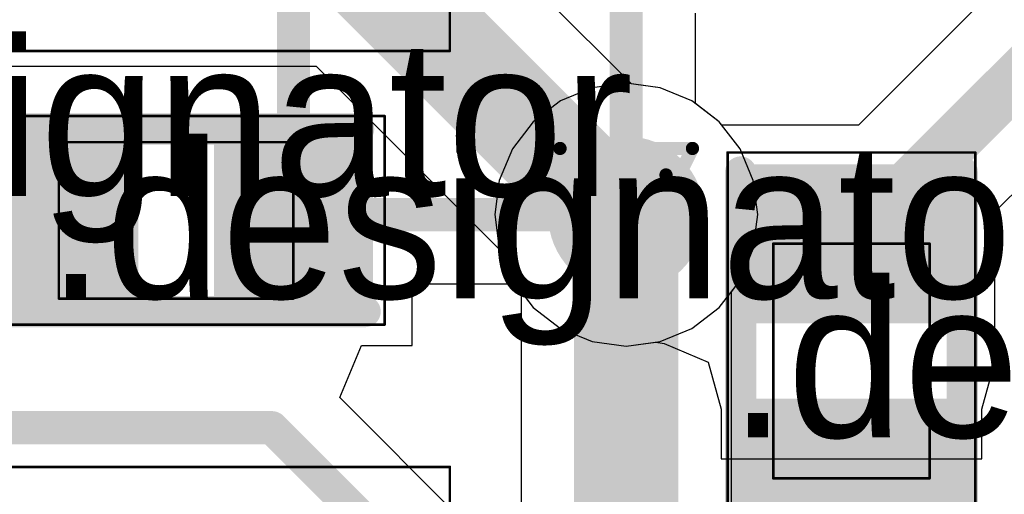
# Model space of a CAD drawing. Header units: millimetres. Extents: x 138 to 555, y 26 to 334.
# Tile 450 of 656: x 226.92 to 230.7, y 304.56 to 306.38. Entities that reach past the tile are written whole.
import ezdxf

# ---------------------------------------------------------------- set-up
doc = ezdxf.new("R2010")
doc.units = ezdxf.units.MM
for name, color, linetype in [('BottomLayer', 5, 'Continuous'), ('DrillDrawing', 1, 'Continuous'), ('Mechanical20', 56, 'Continuous'), ('Mechanical27', 56, 'Continuous'), ('MidLayer1', 16, 'Continuous'), ('MidLayer2', 76, 'Continuous'), ('MidLayer3', 90, 'Continuous'), ('MidLayer4', 156, 'Continuous'), ('MultiLayer', 9, 'Continuous'), ('TopLayer', 1, 'Continuous'), ('TopOverlay', 2, 'Continuous'), ('TopPaste', 8, 'Continuous'), ('TopSolder', 216, 'Continuous'), ('ViaHoleLayer', 16, 'Continuous')]:
    doc.layers.add(name, color=color, linetype=linetype)

# ---------------------------------------------------------------- blocks, each defined once
blk = doc.blocks.new('MIC_HCLGA_3X4X1_4LD_541')
at = {"layer": 'Mechanical20', "const_width": 0.01}
for points in [[(-1.75, 2.25), (-1.75, -2.25)], [(1.75, -2.25), (-1.75, -2.25)]]:
    blk.add_lwpolyline(points, dxfattribs=at)
at = {"layer": 'Mechanical20', "const_width": 0.005}
blk.add_lwpolyline([(-1.7525, -2.25, 1), (-1.7475, -2.25, 1)], format="xyb", close=True, dxfattribs=at)
blk.add_lwpolyline([(-1.7525, -2.25, 1), (-1.7475, -2.25, 1)], format="xyb", close=True, dxfattribs=at)
blk = doc.blocks.new('MIC_HCLGA_3X4X1_4LD_542')
at = {"layer": 'Mechanical20', "const_width": 0.01}
for points in [[(1.75, -2.25), (1.75, 2.25)], [(-1.75, -2.25), (1.75, -2.25)]]:
    blk.add_lwpolyline(points, dxfattribs=at)
at = {"layer": 'Mechanical20', "const_width": 0.005}
blk.add_lwpolyline([(1.7475, -2.25, 1), (1.7525, -2.25, 1)], format="xyb", close=True, dxfattribs=at)
blk.add_lwpolyline([(1.7475, -2.25, 1), (1.7525, -2.25, 1)], format="xyb", close=True, dxfattribs=at)
blk = doc.blocks.new('R0402_756')
at = {"layer": 'Mechanical20', "const_width": 0.01}
for points in [[(-0.8, -0.475), (-0.8, 0.475)], [(0.8, 0.475), (-0.8, 0.475)], [(0.8, -0.475), (0.8, 0.475)], [(0.8, -0.475), (-0.8, -0.475)]]:
    blk.add_lwpolyline(points, dxfattribs=at)
at = {"layer": 'Mechanical20', "const_width": 0.005}
for points in [[(-0.8025, 0.475, 1), (-0.7975, 0.475, 1)], [(-0.8025, 0.475, 1), (-0.7975, 0.475, 1)], [(0.7975, 0.475, 1), (0.8025, 0.475, 1)], [(0.7975, 0.475, 1), (0.8025, 0.475, 1)], [(-0.8025, -0.475, 1), (-0.7975, -0.475, 1)], [(-0.8025, -0.475, 1), (-0.7975, -0.475, 1)], [(0.7975, -0.475, 1), (0.8025, -0.475, 1)], [(0.7975, -0.475, 1), (0.8025, -0.475, 1)]]:
    blk.add_lwpolyline(points, format="xyb", close=True, dxfattribs=at)
at = {"layer": 'Mechanical27', "const_width": 0.01}
for points in [[(-0.45, -0.3), (-0.45, 0.3)], [(0.45, 0.3), (-0.45, 0.3)], [(0.45, -0.3), (0.45, 0.3)], [(0.45, -0.3), (-0.45, -0.3)]]:
    blk.add_lwpolyline(points, dxfattribs=at)
at = {"layer": 'Mechanical27', "const_width": 0.005}
for points in [[(-0.4525, 0.3, 1), (-0.4475, 0.3, 1)], [(-0.4525, 0.3, 1), (-0.4475, 0.3, 1)], [(0.4475, 0.3, 1), (0.4525, 0.3, 1)], [(0.4475, 0.3, 1), (0.4525, 0.3, 1)], [(-0.4525, -0.3, 1), (-0.4475, -0.3, 1)], [(-0.4525, -0.3, 1), (-0.4475, -0.3, 1)], [(0.4475, -0.3, 1), (0.4525, -0.3, 1)], [(0.4475, -0.3, 1), (0.4525, -0.3, 1)]]:
    blk.add_lwpolyline(points, format="xyb", close=True, dxfattribs=at)
at = {"layer": 'TopLayer'}
for points in [[(-0.195, -0.35), (-0.195, 0.35), (-0.705, -0.35), (-0.705, 0.35)], [(0.705, -0.35), (0.705, 0.35), (0.195, -0.35), (0.195, 0.35)]]:
    blk.add_solid(points, dxfattribs=at)
at = {"layer": 'TopOverlay', "const_width": 0.12}
for points in [[(0.7, 0.425), (-0.725, 0.425)], [(0.725, -0.425), (-0.725, -0.425)]]:
    blk.add_lwpolyline(points, dxfattribs=at)
at = {"layer": 'TopOverlay', "const_width": 0.06}
for points in [[(-0.755, 0.425, 1), (-0.695, 0.425, 1)], [(0.67, 0.425, 1), (0.73, 0.425, 1)], [(-0.755, -0.425, 1), (-0.695, -0.425, 1)], [(0.695, -0.425, 1), (0.755, -0.425, 1)]]:
    blk.add_lwpolyline(points, format="xyb", close=True, dxfattribs=at)
at = {"layer": 'TopPaste'}
for points in [[(-0.195, -0.35), (-0.195, 0.35), (-0.705, -0.35), (-0.705, 0.35)], [(0.705, -0.35), (0.705, 0.35), (0.195, -0.35), (0.195, 0.35)]]:
    blk.add_solid(points, dxfattribs=at)
at = {"layer": 'TopSolder'}
for points in [[(-0.145, -0.4), (-0.145, 0.4), (-0.755, -0.4), (-0.755, 0.4)], [(0.755, -0.4), (0.755, 0.4), (0.145, -0.4), (0.145, 0.4)]]:
    blk.add_solid(points, dxfattribs=at)
blk = doc.blocks.new('C0402_930')
at = {"layer": 'Mechanical20', "const_width": 0.01}
for points in [[(-0.8, 0.4), (0.8, 0.4)], [(-0.8, -0.4), (-0.8, 0.4)], [(0.8, -0.4), (0.8, 0.4)], [(-0.8, -0.4), (0.8, -0.4)]]:
    blk.add_lwpolyline(points, dxfattribs=at)
at = {"layer": 'Mechanical20', "const_width": 0.005}
for points in [[(-0.8025, 0.4, 1), (-0.7975, 0.4, 1)], [(-0.8025, 0.4, 1), (-0.7975, 0.4, 1)], [(0.7975, 0.4, 1), (0.8025, 0.4, 1)], [(0.7975, 0.4, 1), (0.8025, 0.4, 1)], [(-0.8025, -0.4, 1), (-0.7975, -0.4, 1)], [(-0.8025, -0.4, 1), (-0.7975, -0.4, 1)], [(0.7975, -0.4, 1), (0.8025, -0.4, 1)], [(0.7975, -0.4, 1), (0.8025, -0.4, 1)]]:
    blk.add_lwpolyline(points, format="xyb", close=True, dxfattribs=at)
at = {"layer": 'Mechanical27', "const_width": 0.01}
for points in [[(-0.45, 0.3), (0.45, 0.3)], [(-0.45, -0.3), (-0.45, 0.3)], [(0.45, -0.3), (0.45, 0.3)], [(-0.45, -0.3), (0.45, -0.3)]]:
    blk.add_lwpolyline(points, dxfattribs=at)
at = {"layer": 'Mechanical27', "const_width": 0.005}
for points in [[(-0.4525, 0.3, 1), (-0.4475, 0.3, 1)], [(-0.4525, 0.3, 1), (-0.4475, 0.3, 1)], [(0.4475, 0.3, 1), (0.4525, 0.3, 1)], [(0.4475, 0.3, 1), (0.4525, 0.3, 1)], [(-0.4525, -0.3, 1), (-0.4475, -0.3, 1)], [(-0.4525, -0.3, 1), (-0.4475, -0.3, 1)], [(0.4475, -0.3, 1), (0.4525, -0.3, 1)], [(0.4475, -0.3, 1), (0.4525, -0.3, 1)]]:
    blk.add_lwpolyline(points, format="xyb", close=True, dxfattribs=at)
at = {"layer": 'TopLayer'}
for points in [[(-0.195, -0.28), (-0.195, 0.28), (-0.705, -0.28), (-0.705, 0.28)], [(0.705, -0.28), (0.705, 0.28), (0.195, -0.28), (0.195, 0.28)]]:
    blk.add_solid(points, dxfattribs=at)
at = {"layer": 'TopOverlay', "const_width": 0.12}
for points in [[(-0.725, 0.35), (0.7, 0.35)], [(-0.725, -0.35), (0.725, -0.35)]]:
    blk.add_lwpolyline(points, dxfattribs=at)
at = {"layer": 'TopOverlay', "const_width": 0.06}
for points in [[(-0.755, 0.35, 1), (-0.695, 0.35, 1)], [(0.67, 0.35, 1), (0.73, 0.35, 1)], [(-0.755, -0.35, 1), (-0.695, -0.35, 1)], [(0.695, -0.35, 1), (0.755, -0.35, 1)]]:
    blk.add_lwpolyline(points, format="xyb", close=True, dxfattribs=at)
at = {"layer": 'TopPaste'}
for points in [[(-0.195, -0.28), (-0.195, 0.28), (-0.705, -0.28), (-0.705, 0.28)], [(0.705, -0.28), (0.705, 0.28), (0.195, -0.28), (0.195, 0.28)]]:
    blk.add_solid(points, dxfattribs=at)
at = {"layer": 'TopSolder'}
for points in [[(-0.145, -0.33), (-0.145, 0.33), (-0.755, -0.33), (-0.755, 0.33)], [(0.755, -0.33), (0.755, 0.33), (0.145, -0.33), (0.145, 0.33)]]:
    blk.add_solid(points, dxfattribs=at)

msp = doc.modelspace()

# ---------------------------------------------------------------- linework, layer by layer
at = {"layer": 'BottomLayer'}
for p, q in [((229.2676, 306.1308), (228.5108, 306.8876)), ((225.05, 306.1989), (228.0584, 306.1989)), ((228.0584, 306.1989), (228.7612, 305.4961)), ((229.3778, 306.1163), (229.2676, 306.1308)), ((229.4994, 306.0659), (229.3778, 306.1163)), ((229.6039, 305.9858), (229.4994, 306.0659)), ((229.684, 305.8813), (229.6039, 305.9858)), ((229.7344, 305.7597), (229.684, 305.8813)), ((229.7516, 305.6292), (229.7344, 305.7597)), ((229.7344, 305.4986), (229.7516, 305.6292)), ((228.7612, 305.4961), (228.8105, 305.377)), ((229.684, 305.377), (229.7344, 305.4986)), ((228.8105, 305.377), (228.8438, 305.3336)), ((229.6507, 305.3336), (229.684, 305.377)), ((228.8438, 305.3336), (228.8438, 298.1413)), ((229.6507, 298.3084), (229.6507, 305.3336))]:
    msp.add_line(p, q, dxfattribs=at)
for points, const_width in [([(228.2255, 306.6024), (229.1987, 305.6292)], 0.4), ([(229.2473, 298.1413), (229.2473, 305.6292)], 0.4), ([(229.1987, 305.6292), (229.2473, 305.6292)], 0.127)]:
    msp.add_lwpolyline(points, dxfattribs=dict(at, const_width=const_width))
for points, const_width in [([(229.0973, 305.6292, 1), (229.3973, 305.6292, 1)], 0.3), ([(229.0987, 305.6292, 1), (229.2987, 305.6292, 1)], 0.2), ([(229.1473, 305.6292, 1), (229.3473, 305.6292, 1)], 0.2), ([(229.1669, 305.6292, 1), (229.2304, 305.6292, 1)], 0.0635), ([(229.2155, 305.6292, 1), (229.279, 305.6292, 1)], 0.0635)]:
    msp.add_lwpolyline(points, format="xyb", close=True, dxfattribs=dict(at, const_width=const_width))
at = {"layer": 'DrillDrawing', "const_width": 0.0508}
for points in [[(228.9933, 305.8832), (229.5013, 305.8832)], [(228.9933, 305.8832), (229.2473, 305.3752)], [(229.2473, 305.3752), (229.5013, 305.8832)], [(229.0949, 305.7816), (229.3997, 305.7816)], [(229.0949, 305.7816), (229.2473, 305.4768)], [(229.2473, 305.4768), (229.3997, 305.7816)]]:
    msp.add_lwpolyline(points, dxfattribs=at)
at = {"layer": 'DrillDrawing', "const_width": 0.0254}
for points in [[(228.9806, 305.8832, 1), (229.006, 305.8832, 1)], [(228.9806, 305.8832, 1), (229.006, 305.8832, 1)], [(229.4886, 305.8832, 1), (229.514, 305.8832, 1)], [(229.4886, 305.8832, 1), (229.514, 305.8832, 1)], [(229.0822, 305.7816, 1), (229.1076, 305.7816, 1)], [(229.0822, 305.7816, 1), (229.1076, 305.7816, 1)], [(229.387, 305.7816, 1), (229.4124, 305.7816, 1)], [(229.387, 305.7816, 1), (229.4124, 305.7816, 1)], [(229.2346, 305.4768, 1), (229.26, 305.4768, 1)], [(229.2346, 305.4768, 1), (229.26, 305.4768, 1)], [(229.2346, 305.3752, 1), (229.26, 305.3752, 1)], [(229.2346, 305.3752, 1), (229.26, 305.3752, 1)]]:
    msp.add_lwpolyline(points, format="xyb", close=True, dxfattribs=at)
at = {"layer": 'MidLayer1', "const_width": 0.3}
msp.add_lwpolyline([(229.0973, 305.6292, 1), (229.3973, 305.6292, 1)], format="xyb", close=True, dxfattribs=at)
at = {"layer": 'MidLayer2'}
for p, q in [((229.2473, 306.1335), (229.1167, 306.1163)), ((229.3778, 306.1163), (229.2473, 306.1335)), ((229.1167, 306.1163), (228.9951, 306.0659)), ((229.4994, 306.0659), (229.3778, 306.1163)), ((228.9951, 306.0659), (228.8907, 305.9858)), ((229.6039, 305.9858), (229.4994, 306.0659)), ((228.8907, 305.9858), (228.8105, 305.8813)), ((229.684, 305.8813), (229.6039, 305.9858)), ((228.8105, 305.8813), (228.7601, 305.7597)), ((229.7344, 305.7597), (229.684, 305.8813)), ((228.7601, 305.7597), (228.7429, 305.6292)), ((229.7516, 305.6292), (229.7344, 305.7597)), ((228.7429, 305.6292), (228.7601, 305.4986)), ((229.7344, 305.4986), (229.7516, 305.6292)), ((228.7601, 305.4986), (228.8105, 305.377)), ((229.684, 305.377), (229.7344, 305.4986)), ((228.8105, 305.377), (228.8907, 305.2726)), ((229.6039, 305.2726), (229.684, 305.377)), ((228.8907, 305.2726), (228.9951, 305.1924)), ((229.4994, 305.1924), (229.6039, 305.2726)), ((228.9951, 305.1924), (229.1167, 305.142)), ((229.3778, 305.142), (229.4994, 305.1924)), ((229.1167, 305.142), (229.2473, 305.1249)), ((229.2473, 305.1249), (229.3778, 305.142))]:
    msp.add_line(p, q, dxfattribs=at)
at = {"layer": 'MidLayer2', "const_width": 0.3}
msp.add_lwpolyline([(229.0973, 305.6292, 1), (229.3973, 305.6292, 1)], format="xyb", close=True, dxfattribs=at)
at = {"layer": 'MidLayer3'}
for p, q in [((229.2473, 306.1335), (229.1167, 306.1163)), ((229.3778, 306.1163), (229.2473, 306.1335)), ((229.1167, 306.1163), (228.9951, 306.0659)), ((229.4994, 306.0659), (229.3778, 306.1163)), ((228.9951, 306.0659), (228.8907, 305.9858)), ((229.6039, 305.9858), (229.4994, 306.0659)), ((228.8907, 305.9858), (228.8105, 305.8813)), ((229.684, 305.8813), (229.6039, 305.9858)), ((228.8105, 305.8813), (228.7601, 305.7597)), ((229.7344, 305.7597), (229.684, 305.8813)), ((228.7601, 305.7597), (228.7429, 305.6292)), ((229.7516, 305.6292), (229.7344, 305.7597)), ((228.7429, 305.6292), (228.7601, 305.4986)), ((229.7344, 305.4986), (229.7516, 305.6292)), ((228.7601, 305.4986), (228.8105, 305.377)), ((229.684, 305.377), (229.7344, 305.4986)), ((228.8105, 305.377), (228.8907, 305.2726)), ((229.6039, 305.2726), (229.684, 305.377)), ((228.8907, 305.2726), (228.9951, 305.1924)), ((229.4994, 305.1924), (229.6039, 305.2726)), ((228.9951, 305.1924), (229.1167, 305.142)), ((229.3778, 305.142), (229.4994, 305.1924)), ((229.1167, 305.142), (229.2473, 305.1249)), ((229.2473, 305.1249), (229.3778, 305.142))]:
    msp.add_line(p, q, dxfattribs=at)
at = {"layer": 'MidLayer3', "const_width": 0.3}
msp.add_lwpolyline([(229.0973, 305.6292, 1), (229.3973, 305.6292, 1)], format="xyb", close=True, dxfattribs=at)
at = {"layer": 'MidLayer4'}
for p, q in [((229.2473, 306.1335), (229.1167, 306.1163)), ((229.3778, 306.1163), (229.2473, 306.1335)), ((229.1167, 306.1163), (228.9951, 306.0659)), ((229.4994, 306.0659), (229.3778, 306.1163)), ((228.9951, 306.0659), (228.8907, 305.9858)), ((229.6039, 305.9858), (229.4994, 306.0659)), ((228.8907, 305.9858), (228.8105, 305.8813)), ((229.684, 305.8813), (229.6039, 305.9858)), ((228.8105, 305.8813), (228.7601, 305.7597)), ((229.7344, 305.7597), (229.684, 305.8813)), ((228.7601, 305.7597), (228.7429, 305.6292)), ((229.7516, 305.6292), (229.7344, 305.7597)), ((228.7429, 305.6292), (228.7601, 305.4986)), ((229.7344, 305.4986), (229.7516, 305.6292)), ((228.7601, 305.4986), (228.8105, 305.377)), ((229.684, 305.377), (229.7344, 305.4986)), ((228.8105, 305.377), (228.8907, 305.2726)), ((229.6039, 305.2726), (229.684, 305.377)), ((228.8907, 305.2726), (228.9951, 305.1924)), ((229.4994, 305.1924), (229.6039, 305.2726)), ((228.9951, 305.1924), (229.1167, 305.142)), ((229.3778, 305.142), (229.4994, 305.1924)), ((229.1167, 305.142), (229.2473, 305.1249)), ((229.2473, 305.1249), (229.3778, 305.142))]:
    msp.add_line(p, q, dxfattribs=at)
at = {"layer": 'MidLayer4', "const_width": 0.3}
msp.add_lwpolyline([(229.0973, 305.6292, 1), (229.3973, 305.6292, 1)], format="xyb", close=True, dxfattribs=at)
at = {"layer": 'MultiLayer', "const_width": 0.3}
msp.add_lwpolyline([(229.0973, 305.6292, 1), (229.3973, 305.6292, 1)], format="xyb", close=True, dxfattribs=at)
at = {"layer": 'TopLayer'}
for p, q in [((230.9205, 306.755), (230.1381, 305.9727)), ((229.513, 306.0555), (229.513, 306.4024)), ((230.6611, 305.6397), (231.3287, 306.3074)), ((229.6039, 305.9858), (229.513, 306.0555)), ((229.6139, 305.9727), (229.6039, 305.9858)), ((230.1381, 305.9727), (229.6139, 305.9727)), ((230.6611, 305.2019), (230.6611, 305.6397)), ((228.4255, 305.1274), (228.4255, 305.3634)), ((228.4255, 305.3634), (228.821, 305.3634)), ((228.821, 305.3634), (228.8907, 305.2726)), ((228.8907, 305.2726), (228.9951, 305.1924)), ((228.9951, 305.1924), (229.1167, 305.142)), ((230.6611, 305.0627), (230.6611, 305.2019)), ((228.1483, 304.9274), (228.2311, 305.1274)), ((228.2311, 305.1274), (228.4255, 305.1274)), ((229.1167, 305.142), (229.2473, 305.1249)), ((229.2473, 305.1249), (229.3611, 305.1398)), ((229.3611, 305.1398), (229.3932, 305.1354)), ((229.3932, 305.1354), (229.5611, 305.0627)), ((229.5611, 305.0627), (229.6111, 304.8834)), ((230.6111, 304.8834), (230.6611, 305.0627)), ((229.4975, 303.5782), (228.1483, 304.9274)), ((229.6111, 304.8834), (229.6111, 304.6927)), ((230.6111, 304.6927), (230.6111, 304.8834)), ((229.6111, 304.6927), (230.6111, 304.6927))]:
    msp.add_line(p, q, dxfattribs=at)
for points, const_width in [([(230.1111, 305.5176), (232.1008, 307.5074)], 0.2), ([(227.9705, 305.6074), (227.9705, 306.8574)], 0.127), ([(229.2473, 305.6292), (229.2473, 306.8092)], 0.127), ([(226.3814, 305.6074), (227.0705, 305.6074)], 0.3), ([(227.9705, 305.6074), (227.9922, 305.6292)], 0.127), ([(227.9922, 305.6292), (229.2473, 305.6292)], 0.127), ([(230.1111, 305.5055), (230.1172, 305.5116)], 0.2), ([(226.1901, 304.812), (227.8878, 304.812)], 0.127), ([(227.8878, 304.812), (229.3095, 303.3903)], 0.127), ([(230.1111, 303.8201), (230.1111, 304.6177)], 0.3)]:
    msp.add_lwpolyline(points, dxfattribs=dict(at, const_width=const_width))
for points, const_width in [([(229.0973, 305.6292, 1), (229.3973, 305.6292, 1)], 0.3), ([(226.9955, 305.6074, 1), (227.1455, 305.6074, 1)], 0.15), ([(227.9605, 305.6292, 1), (228.024, 305.6292, 1)], 0.0635), ([(227.9605, 305.6292, 1), (228.024, 305.6292, 1)], 0.0635), ([(229.2155, 305.6292, 1), (229.279, 305.6292, 1)], 0.0635), ([(229.2155, 305.6292, 1), (229.279, 305.6292, 1)], 0.0635), ([(227.9387, 305.6074, 1), (228.0022, 305.6074, 1)], 0.0635), ([(227.9387, 305.6074, 1), (228.0022, 305.6074, 1)], 0.0635), ([(230.0611, 305.5176, 1), (230.1611, 305.5176, 1)], 0.1), ([(230.0611, 305.5055, 1), (230.1611, 305.5055, 1)], 0.1), ([(230.0672, 305.5116, 1), (230.1672, 305.5116, 1)], 0.1), ([(227.856, 304.812, 1), (227.9195, 304.812, 1)], 0.0635), ([(227.856, 304.812, 1), (227.9195, 304.812, 1)], 0.0635), ([(230.0361, 304.6177, 1), (230.1861, 304.6177, 1)], 0.15)]:
    msp.add_lwpolyline(points, format="xyb", close=True, dxfattribs=dict(at, const_width=const_width))
at = {"layer": 'ViaHoleLayer', "const_width": 0.15}
msp.add_lwpolyline([(229.1723, 305.6292, 1), (229.3223, 305.6292, 1)], format="xyb", close=True, dxfattribs=at)

# ---------------------------------------------------------------- block references
for name, p, rotation in [('MIC_HCLGA_3X4X1_4LD_542', (226.8205, 308.5074), 360), ('C0402_930', (227.5205, 305.6074), 360), ('R0402_756', (230.1111, 305.0677), 270), ('MIC_HCLGA_3X4X1_4LD_541', (226.8205, 302.4114), 180)]:
    msp.add_blockref(name, p, dxfattribs=dict(rotation=rotation))

# ---------------------------------------------------------------- texts
at = {"layer": 'Mechanical27'}
for p in [(225.3034, 305.7005), (227.0252, 305.308), (229.6414, 304.7746)]:
    msp.add_text('.designator', height=0.599999, dxfattribs=at).set_placement(p)

doc.saveas('drawing.dxf')
